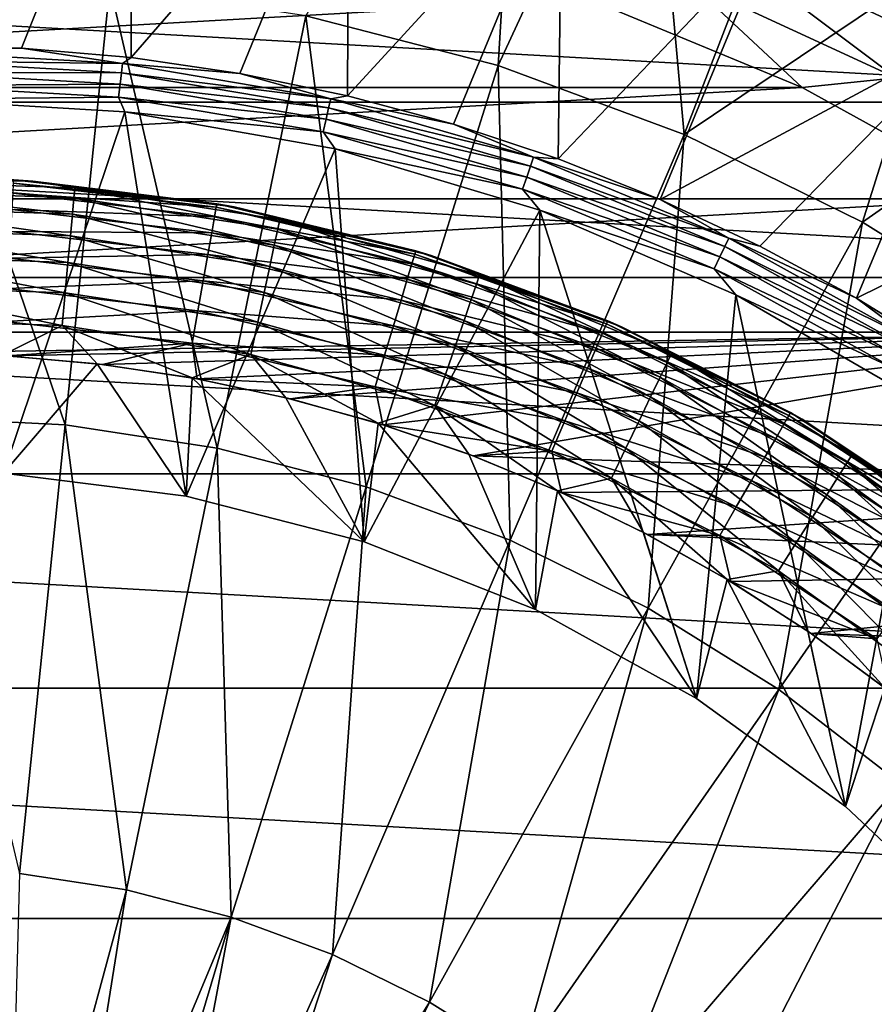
# Model space of a CAD drawing. Header units: metres. Extents: x -99 to 99, y -314 to 25.
# Tile 277 of 303: x 77.42 to 84.71, y 7.95 to 16.34. Entities that reach past the tile are written whole.
import ezdxf

# ---------------------------------------------------------------- set-up
doc = ezdxf.new("R2010")
doc.units = ezdxf.units.M
doc.layers.add('solid_K2442E1000C35', color=7, linetype='CONTINUOUS')

msp = doc.modelspace()

# ---------------------------------------------------------------- linework, layer by layer
at = {"layer": 'solid_K2442E1000C35'}
for points in [[(81.730133, 19.685225, 105.46331), (79.864922, 16.373915, 106.922951), (81.504181, 15.949481, 106.922951)], [(82.786224, 18.719498, 105.735428), (81.730133, 19.685225, 105.46331), (81.504181, 15.949481, 106.922951)], [(82.786224, 18.719498, 105.735428), (81.504181, 15.949481, 106.922951), (83.092087, 15.361385, 106.922951)], [(84.013092, 17.74612, 105.937065), (82.786224, 18.719498, 105.735428), (83.092087, 15.361385, 106.922951)], [(78.375061, 18.438951, 67.748955), (76.5, 16.126282, 61.214134), (76.5, 18.534044, 67.748955)], [(78.375061, 18.438951, 67.748955), (77.43766, 16.098999, 61.214134), (76.5, 16.126282, 61.214134)], [(78.375061, 18.438951, 67.748955), (78.372147, 16.017242, 61.214134), (77.43766, 16.098999, 61.214134)], [(78.375061, 18.438951, 67.748955), (80.230873, 18.154652, 67.748955), (78.372147, 16.017242, 61.214134)], [(80.230873, 18.154652, 67.748955), (79.300293, 15.881289, 61.214134), (78.372147, 16.017242, 61.214134)], [(80.230873, 18.154652, 67.748955), (80.218971, 15.691598, 61.214134), (79.300293, 15.881289, 61.214134)], [(80.230873, 18.154652, 67.748955), (82.048409, 17.684059, 67.748955), (80.218971, 15.691598, 61.214134)], [(85.318245, 16.858297, 106.038902), (84.013092, 17.74612, 105.937065), (83.092087, 15.361385, 106.922951)], [(82.048409, 17.684059, 67.748955), (81.125061, 15.448812, 61.214134), (80.218971, 15.691598, 61.214134)], [(82.048409, 17.684059, 67.748955), (82.015503, 15.153751, 61.214134), (81.125061, 15.448812, 61.214134)], [(82.048409, 17.684059, 67.748955), (83.809006, 17.032003, 67.748955), (82.015503, 15.153751, 61.214134)], [(83.440369, 17.419016, -0.335373), (83.29406, 17.051796, -0.150918), (85.097855, 16.21727, -0.150918)], [(85.283012, 16.566519, -0.335373), (83.440369, 17.419016, -0.335373), (85.097855, 16.21727, -0.150918)], [(83.29406, 17.051796, -0.150918), (83.1381, 16.660381, -0.037981), (84.90049, 15.845012, -0.037981)], [(85.097855, 16.21727, -0.150918), (83.29406, 17.051796, -0.150918), (84.90049, 15.845012, -0.037981)], [(83.809006, 17.032003, 67.748955), (82.887283, 14.807416, 61.214134), (82.015503, 15.153751, 61.214134)], [(83.809006, 17.032003, 67.748955), (85.494606, 16.205179, 67.748955), (82.887283, 14.807416, 61.214134)], [(85.660294, 16.568384, 68.949585), (85.494606, 16.205179, 67.748955), (83.809006, 17.032003, 67.748955)], [(64.030457, 15.636824, -4), (65.859055, 16.934303, -4), (88.969543, 15.636824, -4)], [(65.859055, 16.934303, -4), (87.140945, 16.934303, -4), (88.969543, 15.636824, -4)], [(85.318245, 16.858297, 106.038902), (83.092087, 15.361385, 106.922951), (84.61235, 14.61566, 106.922951)], [(86.690849, 16.065844, 106.038895), (85.318245, 16.858297, 106.038902), (84.61235, 14.61566, 106.922951)], [(77.810303, 12.885227, 108.093414), (76.5, 16.716093, 106.922951), (76.5, 12.951678, 108.093414)], [(78.191139, 16.630329, 106.922951), (76.5, 16.716093, 106.922951), (77.810303, 12.885227, 108.093414)], [(78.191139, 16.630329, 106.922951), (77.810303, 12.885227, 108.093414), (79.107155, 12.686557, 108.093414)], [(79.864922, 16.373915, 106.922951), (78.191139, 16.630329, 106.922951), (79.107155, 12.686557, 108.093414)], [(83.1381, 16.660381, -0.037981), (82.284973, 16.516176), (84.09951, 15.763797)], [(84.90049, 15.845012, -0.037981), (83.1381, 16.660381, -0.037981), (84.09951, 15.763797)], [(82.284973, 16.516176), (70.715027, 16.516176), (68.90049, 15.763797)], [(84.09951, 15.763797), (82.284973, 16.516176), (68.90049, 15.763797)], [(79.864922, 16.373915, 106.922951), (79.107155, 12.686557, 108.093414), (80.377258, 12.357704, 108.093414)], [(81.504181, 15.949481, 106.922951), (79.864922, 16.373915, 106.922951), (80.377258, 12.357704, 108.093414)], [(85.494606, 16.205179, 67.748955), (83.73745, 14.410977, 61.214134), (82.887283, 14.807416, 61.214134)], [(85.494606, 16.205179, 67.748955), (84.563126, 13.965777, 61.214134), (83.73745, 14.410977, 61.214134)], [(85.494606, 16.205179, 67.748955), (87.087914, 15.212066, 67.748955), (84.563126, 13.965777, 61.214134)], [(76.5, 16.06959, 61.110237), (76.5, 16.126282, 61.214134), (77.43766, 16.098999, 61.214134)], [(78.299225, 15.968547, 61.110237), (76.5, 16.06959, 61.110237), (77.43766, 16.098999, 61.214134)], [(78.299225, 15.968547, 61.110237), (76.5, 15.989705, 61.022266), (76.5, 16.06959, 61.110237)], [(78.299225, 15.968547, 61.110237), (77.43766, 16.098999, 61.214134), (78.372147, 16.017242, 61.214134)], [(86.690849, 16.065844, 106.038895), (84.61235, 14.61566, 106.922951), (86.04937, 13.719959, 106.922951)], [(78.290276, 15.889165, 61.022266), (76.5, 15.891317, 60.955631), (76.5, 15.989705, 61.022266)], [(78.299225, 15.968547, 61.110237), (78.290276, 15.889165, 61.022266), (76.5, 15.989705, 61.022266)], [(78.299225, 15.968547, 61.110237), (80.075821, 15.666691, 61.110237), (78.290276, 15.889165, 61.022266)], [(78.299225, 15.968547, 61.110237), (78.372147, 16.017242, 61.214134), (79.300293, 15.881289, 61.214134)], [(78.299225, 15.968547, 61.110237), (79.300293, 15.881289, 61.214134), (80.075821, 15.666691, 61.110237)], [(78.279266, 15.791396, 60.955631), (76.5, 15.779984, 60.914093), (76.5, 15.891317, 60.955631)], [(78.290276, 15.889165, 61.022266), (78.279266, 15.791396, 60.955631), (76.5, 15.891317, 60.955631)], [(78.290276, 15.889165, 61.022266), (80.058044, 15.58881, 61.022266), (78.279266, 15.791396, 60.955631)], [(80.075821, 15.666691, 61.110237), (80.058044, 15.58881, 61.022266), (78.290276, 15.889165, 61.022266)], [(80.075821, 15.666691, 61.110237), (79.300293, 15.881289, 61.214134), (80.218971, 15.691598, 61.214134)], [(81.504181, 15.949481, 106.922951), (80.377258, 12.357704, 108.093414), (81.607567, 11.902046, 108.093414)], [(83.092087, 15.361385, 106.922951), (81.504181, 15.949481, 106.922951), (81.607567, 11.902046, 108.093414)], [(78.279266, 15.791396, 60.955631), (78.2668, 15.680763, 60.914093), (76.5, 15.779984, 60.914093)], [(78.279266, 15.791396, 60.955631), (80.036148, 15.492889, 60.955631), (78.2668, 15.680763, 60.914093)], [(80.058044, 15.58881, 61.022266), (80.036148, 15.492889, 60.955631), (78.279266, 15.791396, 60.955631)], [(84.90049, 15.845012, -0.037981), (84.09951, 15.763797), (85.818214, 14.812853)], [(84.09951, 15.763797), (68.90049, 15.763797), (67.181786, 14.812854)], [(85.818214, 14.812853), (84.09951, 15.763797), (67.181786, 14.812854)], [(78.2668, 15.680763, 60.914093), (76.5, 15.662112, 60.900002), (76.5, 15.779984, 60.914093)], [(62.357864, 14.142136, -4), (64.030457, 15.636824, -4), (90.642136, 14.142136, -4)], [(64.030457, 15.636824, -4), (88.969543, 15.636824, -4), (90.642136, 14.142136, -4)], [(78.2668, 15.680763, 60.914093), (78.31942, 15.556074, 60.900002), (76.5, 15.662112, 60.900002)], [(78.31942, 15.556074, 60.900002), (77.284904, 12.475332, 60.900002), (76.5, 15.662112, 60.900002)], [(78.2668, 15.680763, 60.914093), (80.011375, 15.384347, 60.914093), (78.31942, 15.556074, 60.900002)], [(80.036148, 15.492889, 60.955631), (80.011375, 15.384347, 60.914093), (78.2668, 15.680763, 60.914093)], [(80.075821, 15.666691, 61.110237), (81.807449, 15.167818, 61.110237), (80.058044, 15.58881, 61.022266)], [(80.075821, 15.666691, 61.110237), (80.218971, 15.691598, 61.214134), (81.125061, 15.448812, 61.214134)], [(80.075821, 15.666691, 61.110237), (81.125061, 15.448812, 61.214134), (81.807449, 15.167818, 61.110237)], [(78.31942, 15.556074, 60.900002), (78.842316, 12.278581, 60.900002), (77.284904, 12.475332, 60.900002)], [(78.31942, 15.556074, 60.900002), (80.114388, 15.239353, 60.900002), (78.842316, 12.278581, 60.900002)], [(80.011375, 15.384347, 60.914093), (80.114388, 15.239353, 60.900002), (78.31942, 15.556074, 60.900002)], [(80.058044, 15.58881, 61.022266), (81.781067, 15.092416, 61.022266), (80.036148, 15.492889, 60.955631)], [(81.807449, 15.167818, 61.110237), (81.781067, 15.092416, 61.022266), (80.058044, 15.58881, 61.022266)], [(80.036148, 15.492889, 60.955631), (81.748573, 14.99955, 60.955631), (80.011375, 15.384347, 60.914093)], [(81.781067, 15.092416, 61.022266), (81.748573, 14.99955, 60.955631), (80.036148, 15.492889, 60.955631)], [(81.807449, 15.167818, 61.110237), (81.125061, 15.448812, 61.214134), (82.015503, 15.153751, 61.214134)], [(80.011375, 15.384347, 60.914093), (81.7118, 14.894464, 60.914093), (80.114388, 15.239353, 60.900002)], [(81.748573, 14.99955, 60.955631), (81.7118, 14.894464, 60.914093), (80.011375, 15.384347, 60.914093)], [(83.092087, 15.361385, 106.922951), (81.607567, 11.902046, 108.093414), (82.785477, 11.324256, 108.093414)], [(84.61235, 14.61566, 106.922951), (83.092087, 15.361385, 106.922951), (82.785477, 11.324256, 108.093414)], [(80.114388, 15.239353, 60.900002), (80.362762, 11.888187, 60.900002), (78.842316, 12.278581, 60.900002)], [(80.114388, 15.239353, 60.900002), (81.860222, 14.716306, 60.900002), (80.362762, 11.888187, 60.900002)], [(81.7118, 14.894464, 60.914093), (81.860222, 14.716306, 60.900002), (80.114388, 15.239353, 60.900002)], [(87.087914, 15.212066, 67.748955), (85.361526, 13.473321, 61.214134), (84.563126, 13.965777, 61.214134)], [(81.807449, 15.167818, 61.110237), (83.472336, 14.4782, 61.110237), (81.781067, 15.092416, 61.022266)], [(81.807449, 15.167818, 61.110237), (82.015503, 15.153751, 61.214134), (82.887283, 14.807416, 61.214134)], [(81.807449, 15.167818, 61.110237), (82.887283, 14.807416, 61.214134), (83.472336, 14.4782, 61.110237)], [(81.781067, 15.092416, 61.022266), (83.437675, 14.406226, 61.022266), (81.748573, 14.99955, 60.955631)], [(83.472336, 14.4782, 61.110237), (83.437675, 14.406226, 61.022266), (81.781067, 15.092416, 61.022266)], [(76.037552, 14.992869, 41.635792), (75.803123, 14.983804, 58), (77.534843, 14.964261, 58)], [(76.12603, 14.966851, 58.290897), (77.534843, 14.964261, 58), (75.803123, 14.983804, 58)], [(76.037552, 14.992869, 41.635792), (77.534843, 14.964261, 58), (76.5, 15, 41)], [(76.12603, 14.966851, 58.290897), (77.893692, 14.906512, 58.290897), (77.534843, 14.964261, 58)], [(77.885765, 14.821743, 58.572662), (77.893692, 14.906512, 58.290897), (76.12603, 14.966851, 58.290897)], [(76.128159, 14.881739, 58.572662), (77.885765, 14.821743, 58.572662), (76.12603, 14.966851, 58.290897)], [(77.534843, 14.964261, 58), (77.372169, 14.974623, 1.5), (76.5, 15, 41)], [(77.370499, 14.945849, 1.207365), (79.099716, 14.743732, 1.207365), (77.365524, 14.860522, 0.925703)], [(77.370499, 14.945849, 1.207365), (77.372169, 14.974623, 1.5), (79.104721, 14.772117, 1.5)], [(77.370499, 14.945849, 1.207365), (79.104721, 14.772117, 1.5), (79.099716, 14.743732, 1.207365)], [(77.534843, 14.964261, 58), (79.104721, 14.772117, 1.5), (77.372169, 14.974623, 1.5)], [(77.534843, 14.964261, 58), (79.252769, 14.745246, 58), (79.104721, 14.772117, 1.5)], [(77.893692, 14.906512, 58.290897), (79.252769, 14.745246, 58), (77.534843, 14.964261, 58)], [(81.748573, 14.99955, 60.955631), (83.394981, 14.317582, 60.955631), (81.7118, 14.894464, 60.914093)], [(83.437675, 14.406226, 61.022266), (83.394981, 14.317582, 60.955631), (81.748573, 14.99955, 60.955631)], [(77.872864, 14.683821, 58.832375), (77.885765, 14.821743, 58.572662), (76.128159, 14.881739, 58.572662)], [(76.131615, 14.743258, 58.832375), (77.872864, 14.683821, 58.832375), (76.128159, 14.881739, 58.572662)], [(77.885765, 14.821743, 58.572662), (79.624031, 14.554891, 58.572662), (77.893692, 14.906512, 58.290897)], [(77.893692, 14.906512, 58.290897), (79.641899, 14.638134, 58.290897), (79.252769, 14.745246, 58)], [(79.624031, 14.554891, 58.572662), (79.641899, 14.638134, 58.290897), (77.893692, 14.906512, 58.290897)], [(81.7118, 14.894464, 60.914093), (83.34668, 14.217275, 60.914093), (81.860222, 14.716306, 60.900002)], [(83.394981, 14.317582, 60.955631), (83.34668, 14.217275, 60.914093), (81.7118, 14.894464, 60.914093)], [(85.818214, 14.812853), (67.181786, 14.812854), (65.580643, 13.675435)], [(87.419357, 13.675434), (85.818214, 14.812853), (65.580643, 13.675435)], [(77.365524, 14.860522, 0.925703), (79.084877, 14.659559, 0.925703), (77.357452, 14.721928, 0.666155)], [(79.099716, 14.743732, 1.207365), (79.084877, 14.659559, 0.925703), (77.365524, 14.860522, 0.925703)], [(77.872864, 14.683821, 58.832375), (79.594963, 14.419452, 58.832375), (77.885765, 14.821743, 58.572662)], [(79.594963, 14.419452, 58.832375), (79.624031, 14.554891, 58.572662), (77.885765, 14.821743, 58.572662)], [(83.472336, 14.4782, 61.110237), (82.887283, 14.807416, 61.214134), (83.73745, 14.410977, 61.214134)], [(77.855499, 14.498057, 59.060036), (77.872864, 14.683821, 58.832375), (76.131615, 14.743258, 58.832375)], [(76.136276, 14.556743, 59.060036), (77.855499, 14.498057, 59.060036), (76.131615, 14.743258, 58.832375)], [(77.357452, 14.721928, 0.666155), (79.060768, 14.522839, 0.666155), (77.346588, 14.535402, 0.438715)], [(79.084877, 14.659559, 0.925703), (79.060768, 14.522839, 0.666155), (77.357452, 14.721928, 0.666155)], [(79.099716, 14.743732, 1.207365), (80.793785, 14.342232, 1.207365), (79.084877, 14.659559, 0.925703)], [(79.099716, 14.743732, 1.207365), (79.104721, 14.772117, 1.5), (80.802048, 14.369843, 1.5)], [(79.099716, 14.743732, 1.207365), (80.802048, 14.369843, 1.5), (80.793785, 14.342232, 1.207365)], [(79.252769, 14.745246, 58), (80.802048, 14.369843, 1.5), (79.104721, 14.772117, 1.5)], [(79.252769, 14.745246, 58), (80.933998, 14.329679, 58), (80.802048, 14.369843, 1.5)], [(79.641899, 14.638134, 58.290897), (80.933998, 14.329679, 58), (79.252769, 14.745246, 58)], [(81.860222, 14.716306, 60.900002), (81.822289, 11.310313, 60.900002), (80.362762, 11.888187, 60.900002)], [(81.860222, 14.716306, 60.900002), (83.197861, 10.554075, 60.900002), (81.822289, 11.310313, 60.900002)], [(81.860222, 14.716306, 60.900002), (83.533257, 13.994102, 60.900002), (83.197861, 10.554075, 60.900002)], [(83.34668, 14.217275, 60.914093), (83.533257, 13.994102, 60.900002), (81.860222, 14.716306, 60.900002)], [(77.855499, 14.498057, 59.060036), (79.555809, 14.237033, 59.060036), (77.872864, 14.683821, 58.832375)], [(79.555809, 14.237033, 59.060036), (79.594963, 14.419452, 58.832375), (77.872864, 14.683821, 58.832375)], [(79.084877, 14.659559, 0.925703), (80.769272, 14.260351, 0.925703), (79.060768, 14.522839, 0.666155)], [(80.793785, 14.342232, 1.207365), (80.769272, 14.260351, 0.925703), (79.084877, 14.659559, 0.925703)], [(79.624031, 14.554891, 58.572662), (81.318695, 14.084906, 58.572662), (79.641899, 14.638134, 58.290897)], [(79.641899, 14.638134, 58.290897), (81.34626, 14.165461, 58.290897), (80.933998, 14.329679, 58)], [(81.318695, 14.084906, 58.572662), (81.34626, 14.165461, 58.290897), (79.641899, 14.638134, 58.290897)], [(84.61235, 14.61566, 106.922951), (82.785477, 11.324256, 108.093414), (83.89888, 10.630264, 108.093414)], [(86.04937, 13.719959, 106.922951), (84.61235, 14.61566, 106.922951), (83.89888, 10.630264, 108.093414)], [(77.834328, 14.271605, 59.246876), (77.855499, 14.498057, 59.060036), (76.136276, 14.556743, 59.060036)], [(76.14196, 14.329373, 59.246876), (77.834328, 14.271605, 59.246876), (76.136276, 14.556743, 59.060036)], [(77.346588, 14.535402, 0.438715), (79.02832, 14.338836, 0.438715), (77.333351, 14.308127, 0.252141)], [(79.060768, 14.522839, 0.666155), (79.02832, 14.338836, 0.438715), (77.346588, 14.535402, 0.438715)], [(79.594963, 14.419452, 58.832375), (81.273857, 13.95384, 58.832375), (79.624031, 14.554891, 58.572662)], [(81.273857, 13.95384, 58.832375), (81.318695, 14.084906, 58.572662), (79.624031, 14.554891, 58.572662)], [(77.834328, 14.271605, 59.246876), (79.508072, 14.014657, 59.246876), (77.855499, 14.498057, 59.060036)], [(79.508072, 14.014657, 59.246876), (79.555809, 14.237033, 59.060036), (77.855499, 14.498057, 59.060036)], [(79.060768, 14.522839, 0.666155), (80.729454, 14.127354, 0.666155), (79.02832, 14.338836, 0.438715)], [(80.769272, 14.260351, 0.925703), (80.729454, 14.127354, 0.666155), (79.060768, 14.522839, 0.666155)], [(83.472336, 14.4782, 61.110237), (85.049538, 13.60651, 61.110237), (83.437675, 14.406226, 61.022266)], [(83.472336, 14.4782, 61.110237), (83.73745, 14.410977, 61.214134), (84.563126, 13.965777, 61.214134)], [(83.472336, 14.4782, 61.110237), (84.563126, 13.965777, 61.214134), (85.049538, 13.60651, 61.110237)], [(79.555809, 14.237033, 59.060036), (81.213463, 13.777311, 59.060036), (79.594963, 14.419452, 58.832375)], [(81.213463, 13.777311, 59.060036), (81.273857, 13.95384, 58.832375), (79.594963, 14.419452, 58.832375)], [(80.793785, 14.342232, 1.207365), (80.802048, 14.369843, 1.5), (82.4412, 13.773242, 1.5)], [(80.933998, 14.329679, 58), (82.4412, 13.773242, 1.5), (80.802048, 14.369843, 1.5)], [(83.437675, 14.406226, 61.022266), (85.007034, 13.53887, 61.022266), (83.394981, 14.317582, 60.955631)], [(85.049538, 13.60651, 61.110237), (85.007034, 13.53887, 61.022266), (83.437675, 14.406226, 61.022266)], [(77.810165, 14.013184, 59.385708), (77.834328, 14.271605, 59.246876), (76.14196, 14.329373, 59.246876)], [(76.148438, 14.069905, 59.385708), (77.810165, 14.013184, 59.385708), (76.14196, 14.329373, 59.246876)], [(77.333351, 14.308127, 0.252141), (78.988792, 14.114635, 0.252141), (77.318253, 14.048856, 0.113618)], [(79.02832, 14.338836, 0.438715), (78.988792, 14.114635, 0.252141), (77.333351, 14.308127, 0.252141)], [(79.02832, 14.338836, 0.438715), (80.675865, 13.948361, 0.438715), (78.988792, 14.114635, 0.252141)], [(80.729454, 14.127354, 0.666155), (80.675865, 13.948361, 0.438715), (79.02832, 14.338836, 0.438715)], [(80.793785, 14.342232, 1.207365), (82.429779, 13.746777, 1.207365), (80.769272, 14.260351, 0.925703)], [(80.793785, 14.342232, 1.207365), (82.4412, 13.773242, 1.5), (82.429779, 13.746777, 1.207365)], [(80.933998, 14.329679, 58), (82.556122, 13.723099, 58), (82.4412, 13.773242, 1.5)], [(81.34626, 14.165461, 58.290897), (82.556122, 13.723099, 58), (80.933998, 14.329679, 58)], [(83.394981, 14.317582, 60.955631), (84.954689, 13.455564, 60.955631), (83.34668, 14.217275, 60.914093)], [(85.007034, 13.53887, 61.022266), (84.954689, 13.455564, 60.955631), (83.394981, 14.317582, 60.955631)], [(77.810165, 14.013184, 59.385708), (79.453606, 13.760888, 59.385708), (77.834328, 14.271605, 59.246876)], [(79.453606, 13.760888, 59.385708), (79.508072, 14.014657, 59.246876), (77.834328, 14.271605, 59.246876)], [(79.508072, 14.014657, 59.246876), (81.139839, 13.562117, 59.246876), (79.555809, 14.237033, 59.060036)], [(81.139839, 13.562117, 59.246876), (81.213463, 13.777311, 59.060036), (79.555809, 14.237033, 59.060036)], [(80.769272, 14.260351, 0.925703), (82.395927, 13.668296, 0.925703), (80.729454, 14.127354, 0.666155)], [(82.429779, 13.746777, 1.207365), (82.395927, 13.668296, 0.925703), (80.769272, 14.260351, 0.925703)], [(83.34668, 14.217275, 60.914093), (84.895454, 13.361295, 60.914093), (83.533257, 13.994102, 60.900002)], [(84.954689, 13.455564, 60.955631), (84.895454, 13.361295, 60.914093), (83.34668, 14.217275, 60.914093)], [(60.863178, 12.469543, -4), (62.357864, 14.142136, -4), (92.136826, 12.469543, -4)], [(62.357864, 14.142136, -4), (90.642136, 14.142136, -4), (92.136826, 12.469543, -4)], [(78.988792, 14.114635, 0.252141), (78.943695, 13.858869, 0.113618), (77.318253, 14.048856, 0.113618)], [(78.988792, 14.114635, 0.252141), (80.610573, 13.730266, 0.252141), (78.943695, 13.858869, 0.113618)], [(80.675865, 13.948361, 0.438715), (80.610573, 13.730266, 0.252141), (78.988792, 14.114635, 0.252141)], [(80.729454, 14.127354, 0.666155), (82.340942, 13.54082, 0.666155), (80.675865, 13.948361, 0.438715)], [(82.395927, 13.668296, 0.925703), (82.340942, 13.54082, 0.666155), (80.729454, 14.127354, 0.666155)], [(81.318695, 14.084906, 58.572662), (82.946114, 13.418346, 58.572662), (81.34626, 14.165461, 58.290897)], [(81.34626, 14.165461, 58.290897), (82.982979, 13.49509, 58.290897), (82.556122, 13.723099, 58)], [(82.946114, 13.418346, 58.572662), (82.982979, 13.49509, 58.290897), (81.34626, 14.165461, 58.290897)], [(76.148438, 14.069905, 59.385708), (76.155472, 13.788331, 59.47118), (77.783943, 13.732744, 59.47118)], [(76.148438, 14.069905, 59.385708), (77.783943, 13.732744, 59.47118), (77.810165, 14.013184, 59.385708)], [(77.318253, 14.048856, 0.113618), (78.943695, 13.858869, 0.113618), (77.301872, 13.76757, 0.028478)], [(81.273857, 13.95384, 58.832375), (82.886131, 13.293484, 58.832375), (81.318695, 14.084906, 58.572662)], [(82.886131, 13.293484, 58.832375), (82.946114, 13.418346, 58.572662), (81.318695, 14.084906, 58.572662)], [(77.810165, 14.013184, 59.385708), (77.783943, 13.732744, 59.47118), (79.394501, 13.485497, 59.47118)], [(77.810165, 14.013184, 59.385708), (79.394501, 13.485497, 59.47118), (79.453606, 13.760888, 59.385708)], [(79.453606, 13.760888, 59.385708), (81.055824, 13.316542, 59.385708), (79.508072, 14.014657, 59.246876)], [(81.055824, 13.316542, 59.385708), (81.139839, 13.562117, 59.246876), (79.508072, 14.014657, 59.246876)], [(80.675865, 13.948361, 0.438715), (82.266937, 13.369259, 0.438715), (80.610573, 13.730266, 0.252141)], [(82.340942, 13.54082, 0.666155), (82.266937, 13.369259, 0.438715), (80.675865, 13.948361, 0.438715)], [(81.213463, 13.777311, 59.060036), (82.805336, 13.125309, 59.060036), (81.273857, 13.95384, 58.832375)], [(82.805336, 13.125309, 59.060036), (82.886131, 13.293484, 58.832375), (81.273857, 13.95384, 58.832375)], [(83.533257, 13.994102, 60.900002), (84.467812, 9.6314, 60.900002), (83.197861, 10.554075, 60.900002)], [(83.533257, 13.994102, 60.900002), (85.110855, 13.082615, 60.900002), (84.467812, 9.6314, 60.900002)], [(84.895454, 13.361295, 60.914093), (85.110855, 13.082615, 60.900002), (83.533257, 13.994102, 60.900002)], [(85.049538, 13.60651, 61.110237), (84.563126, 13.965777, 61.214134), (85.361526, 13.473321, 61.214134)], [(78.943695, 13.858869, 0.113618), (78.894768, 13.581388, 0.028478), (77.301872, 13.76757, 0.028478)], [(78.943695, 13.858869, 0.113618), (80.536087, 13.481464, 0.113618), (78.894768, 13.581388, 0.028478)], [(80.610573, 13.730266, 0.252141), (80.536087, 13.481464, 0.113618), (78.943695, 13.858869, 0.113618)], [(77.783943, 13.732744, 59.47118), (76.155472, 13.788331, 59.47118), (77.270645, 13.477981, 59.5)], [(81.139839, 13.562117, 59.246876), (82.706856, 12.920298, 59.246876), (81.213463, 13.777311, 59.060036)], [(82.706856, 12.920298, 59.246876), (82.805336, 13.125309, 59.060036), (81.213463, 13.777311, 59.060036)], [(82.429779, 13.746777, 1.207365), (82.4412, 13.773242, 1.5), (84, 12.990381, 1.5)], [(82.556122, 13.723099, 58), (84, 12.990381, 1.5), (82.4412, 13.773242, 1.5)], [(77.783943, 13.732744, 59.47118), (77.270645, 13.477981, 59.5), (78.08474, 13.406656, 59.5)], [(77.301872, 13.76757, 0.028478), (78.894768, 13.581388, 0.028478), (77.315895, 13.475322)], [(77.783943, 13.732744, 59.47118), (78.08474, 13.406656, 59.5), (78.893074, 13.286198, 59.5)], [(79.394501, 13.485497, 59.47118), (77.783943, 13.732744, 59.47118), (78.893074, 13.286198, 59.5)], [(79.453606, 13.760888, 59.385708), (79.394501, 13.485497, 59.47118), (80.964653, 13.050044, 59.47118)], [(79.453606, 13.760888, 59.385708), (80.964653, 13.050044, 59.47118), (81.055824, 13.316542, 59.385708)], [(80.610573, 13.730266, 0.252141), (82.176765, 13.160218, 0.252141), (80.536087, 13.481464, 0.113618)], [(82.266937, 13.369259, 0.438715), (82.176765, 13.160218, 0.252141), (80.610573, 13.730266, 0.252141)], [(82.429779, 13.746777, 1.207365), (83.985588, 12.965421, 1.207365), (82.395927, 13.668296, 0.925703)], [(82.429779, 13.746777, 1.207365), (84, 12.990381, 1.5), (83.985588, 12.965421, 1.207365)], [(82.556122, 13.723099, 58), (84.097511, 12.933591, 58), (84, 12.990381, 1.5)], [(82.982979, 13.49509, 58.290897), (84.097511, 12.933591, 58), (82.556122, 13.723099, 58)], [(86.04937, 13.719959, 106.922951), (83.89888, 10.630264, 108.093414), (84.936363, 9.827191, 108.093414)], [(87.419357, 13.675434), (65.580643, 13.675435), (76.5, 13.5)], [(87.419357, 13.675434), (76.5, 13.5), (77.315895, 13.475322)], [(87.419357, 13.675434), (77.315895, 13.475322), (78.128784, 13.401381)], [(87.419357, 13.675434), (78.128784, 13.401381), (78.935699, 13.278452)], [(87.419357, 13.675434), (78.935699, 13.278452), (79.733696, 13.106987)], [(87.419357, 13.675434), (79.733696, 13.106987), (80.519859, 12.887613)], [(87.419357, 13.675434), (80.519859, 12.887613), (81.291344, 12.621129)], [(88.883133, 12.365596), (87.419357, 13.675434), (81.291344, 12.621129)], [(82.395927, 13.668296, 0.925703), (83.942856, 12.8914, 0.925703), (82.340942, 13.54082, 0.666155)], [(83.985588, 12.965421, 1.207365), (83.942856, 12.8914, 0.925703), (82.395927, 13.668296, 0.925703)], [(78.894768, 13.581388, 0.028478), (78.128784, 13.401381), (77.315895, 13.475322)], [(78.894768, 13.581388, 0.028478), (78.935699, 13.278452), (78.128784, 13.401381)], [(78.894768, 13.581388, 0.028478), (80.455276, 13.211539, 0.028478), (78.935699, 13.278452)], [(80.536087, 13.481464, 0.113618), (80.455276, 13.211539, 0.028478), (78.894768, 13.581388, 0.028478)], [(81.055824, 13.316542, 59.385708), (82.594467, 12.686345, 59.385708), (81.139839, 13.562117, 59.246876)], [(82.594467, 12.686345, 59.385708), (82.706856, 12.920298, 59.246876), (81.139839, 13.562117, 59.246876)], [(82.340942, 13.54082, 0.666155), (83.873436, 12.771171, 0.666155), (82.266937, 13.369259, 0.438715)], [(83.942856, 12.8914, 0.925703), (83.873436, 12.771171, 0.666155), (82.340942, 13.54082, 0.666155)], [(77.284431, 12.475366, 59.5), (78.08474, 13.406656, 59.5), (77.270645, 13.477981, 59.5)], [(79.394501, 13.485497, 59.47118), (78.893074, 13.286198, 59.5), (79.692642, 13.117045, 59.5)], [(79.394501, 13.485497, 59.47118), (79.692642, 13.117045, 59.5), (80.480515, 12.899823, 59.5)], [(80.964653, 13.050044, 59.47118), (79.394501, 13.485497, 59.47118), (80.480515, 12.899823, 59.5)], [(80.536087, 13.481464, 0.113618), (82.073898, 12.921747, 0.113618), (80.455276, 13.211539, 0.028478)], [(82.176765, 13.160218, 0.252141), (82.073898, 12.921747, 0.113618), (80.536087, 13.481464, 0.113618)], [(82.946114, 13.418346, 58.572662), (84.483566, 12.564517, 58.572662), (82.982979, 13.49509, 58.290897)], [(82.982979, 13.49509, 58.290897), (84.529228, 12.636376, 58.290897), (84.097511, 12.933591, 58)], [(84.483566, 12.564517, 58.572662), (84.529228, 12.636376, 58.290897), (82.982979, 13.49509, 58.290897)], [(77.284431, 12.475366, 59.5), (78.842773, 12.278486, 59.5), (78.08474, 13.406656, 59.5)], [(78.842773, 12.278486, 59.5), (78.893074, 13.286198, 59.5), (78.08474, 13.406656, 59.5)], [(82.266937, 13.369259, 0.438715), (83.780014, 12.609361, 0.438715), (82.176765, 13.160218, 0.252141)], [(83.873436, 12.771171, 0.666155), (83.780014, 12.609361, 0.438715), (82.266937, 13.369259, 0.438715)], [(82.886131, 13.293484, 58.832375), (84.409279, 12.447599, 58.832375), (82.946114, 13.418346, 58.572662)], [(84.409279, 12.447599, 58.832375), (84.483566, 12.564517, 58.572662), (82.946114, 13.418346, 58.572662)], [(78.842773, 12.278486, 59.5), (80.362495, 11.888261, 59.5), (78.893074, 13.286198, 59.5)], [(80.362495, 11.888261, 59.5), (79.692642, 13.117045, 59.5), (78.893074, 13.286198, 59.5)], [(80.455276, 13.211539, 0.028478), (79.733696, 13.106987), (78.935699, 13.278452)], [(81.055824, 13.316542, 59.385708), (80.964653, 13.050044, 59.47118), (82.472496, 12.432459, 59.47118)], [(81.055824, 13.316542, 59.385708), (82.472496, 12.432459, 59.47118), (82.594467, 12.686345, 59.385708)], [(82.805336, 13.125309, 59.060036), (84.309219, 12.290126, 59.060036), (82.886131, 13.293484, 58.832375)], [(84.309219, 12.290126, 59.060036), (84.409279, 12.447599, 58.832375), (82.886131, 13.293484, 58.832375)], [(80.455276, 13.211539, 0.028478), (80.519859, 12.887613), (79.733696, 13.106987)], [(80.455276, 13.211539, 0.028478), (81.962296, 12.663029, 0.028478), (80.519859, 12.887613)], [(82.073898, 12.921747, 0.113618), (81.962296, 12.663029, 0.028478), (80.455276, 13.211539, 0.028478)], [(80.362495, 11.888261, 59.5), (80.480515, 12.899823, 59.5), (79.692642, 13.117045, 59.5)], [(82.176765, 13.160218, 0.252141), (83.666191, 12.412201, 0.252141), (82.073898, 12.921747, 0.113618)], [(83.780014, 12.609361, 0.438715), (83.666191, 12.412201, 0.252141), (82.176765, 13.160218, 0.252141)], [(82.706856, 12.920298, 59.246876), (84.187241, 12.09816, 59.246876), (82.805336, 13.125309, 59.060036)], [(84.187241, 12.09816, 59.246876), (84.309219, 12.290126, 59.060036), (82.805336, 13.125309, 59.060036)], [(80.964653, 13.050044, 59.47118), (80.480515, 12.899823, 59.5), (81.253792, 12.635324, 59.5)], [(80.964653, 13.050044, 59.47118), (81.253792, 12.635324, 59.5), (82.009659, 12.324515, 59.5)], [(82.472496, 12.432459, 59.47118), (80.964653, 13.050044, 59.47118), (82.009659, 12.324515, 59.5)], [(85.110855, 13.082615, 60.900002), (85.612099, 8.556839, 60.900002), (84.467812, 9.6314, 60.900002)], [(77.810303, 12.885227, 108.093414), (76.5, 12.951678, 108.093414), (77.421318, 9.060027, 108.963676)], [(83.985588, 12.965421, 1.207365), (85.44017, 12.008729, 1.207365), (83.942856, 12.8914, 0.925703)], [(83.985588, 12.965421, 1.207365), (84, 12.990381, 1.5), (85.457382, 12.031848, 1.5)], [(83.985588, 12.965421, 1.207365), (85.457382, 12.031848, 1.5), (85.44017, 12.008729, 1.207365)], [(84.097511, 12.933591, 58), (85.457382, 12.031848, 1.5), (84, 12.990381, 1.5)], [(84.097511, 12.933591, 58), (85.537636, 11.97168, 58), (85.457382, 12.031848, 1.5)], [(84.529228, 12.636376, 58.290897), (85.537636, 11.97168, 58), (84.097511, 12.933591, 58)], [(77.810303, 12.885227, 108.093414), (77.421318, 9.060027, 108.963676), (78.333176, 8.920335, 108.963676)], [(79.107155, 12.686557, 108.093414), (77.810303, 12.885227, 108.093414), (78.333176, 8.920335, 108.963676)], [(80.362495, 11.888261, 59.5), (81.822342, 11.310305, 59.5), (80.480515, 12.899823, 59.5)], [(81.822342, 11.310305, 59.5), (81.253792, 12.635324, 59.5), (80.480515, 12.899823, 59.5)], [(81.962296, 12.663029, 0.028478), (81.291344, 12.621129), (80.519859, 12.887613)], [(82.073898, 12.921747, 0.113618), (83.536331, 12.187284, 0.113618), (81.962296, 12.663029, 0.028478)], [(83.666191, 12.412201, 0.252141), (83.536331, 12.187284, 0.113618), (82.073898, 12.921747, 0.113618)], [(82.594467, 12.686345, 59.385708), (84.048042, 11.879093, 59.385708), (82.706856, 12.920298, 59.246876)], [(84.048042, 11.879093, 59.385708), (84.187241, 12.09816, 59.246876), (82.706856, 12.920298, 59.246876)], [(83.942856, 12.8914, 0.925703), (85.38913, 11.94017, 0.925703), (83.873436, 12.771171, 0.666155)], [(85.44017, 12.008729, 1.207365), (85.38913, 11.94017, 0.925703), (83.942856, 12.8914, 0.925703)], [(83.873436, 12.771171, 0.666155), (85.306221, 11.828812, 0.666155), (83.780014, 12.609361, 0.438715)], [(85.38913, 11.94017, 0.925703), (85.306221, 11.828812, 0.666155), (83.873436, 12.771171, 0.666155)], [(79.107155, 12.686557, 108.093414), (78.333176, 8.920335, 108.963676), (79.226227, 8.689108, 108.963676)], [(80.377258, 12.357704, 108.093414), (79.107155, 12.686557, 108.093414), (79.226227, 8.689108, 108.963676)], [(82.594467, 12.686345, 59.385708), (82.472496, 12.432459, 59.47118), (83.896988, 11.641362, 59.47118)], [(82.594467, 12.686345, 59.385708), (83.896988, 11.641362, 59.47118), (84.048042, 11.879093, 59.385708)], [(81.822342, 11.310305, 59.5), (82.009659, 12.324515, 59.5), (81.253792, 12.635324, 59.5)], [(81.962296, 12.663029, 0.028478), (82.045319, 12.308506), (81.291344, 12.621129)], [(88.883133, 12.365596), (81.291344, 12.621129), (82.045319, 12.308506)], [(81.962296, 12.663029, 0.028478), (83.395454, 11.943272, 0.028478), (82.045319, 12.308506)], [(83.536331, 12.187284, 0.113618), (83.395454, 11.943272, 0.028478), (81.962296, 12.663029, 0.028478)], [(83.780014, 12.609361, 0.438715), (85.194649, 11.678942, 0.438715), (83.666191, 12.412201, 0.252141)], [(85.306221, 11.828812, 0.666155), (85.194649, 11.678942, 0.438715), (83.780014, 12.609361, 0.438715)], [(84.483566, 12.564517, 58.572662), (85.909599, 11.535333, 58.572662), (84.529228, 12.636376, 58.290897)], [(84.529228, 12.636376, 58.290897), (85.963417, 11.601306, 58.290897), (85.537636, 11.97168, 58)], [(85.909599, 11.535333, 58.572662), (85.963417, 11.601306, 58.290897), (84.529228, 12.636376, 58.290897)], [(84.409279, 12.447599, 58.832375), (85.822037, 11.427992, 58.832375), (84.483566, 12.564517, 58.572662)], [(85.822037, 11.427992, 58.832375), (85.909599, 11.535333, 58.572662), (84.483566, 12.564517, 58.572662)], [(59.565697, 10.640945, -4), (60.863178, 12.469543, -4), (93.434303, 10.640945, -4)], [(60.863178, 12.469543, -4), (92.136826, 12.469543, -4), (93.434303, 10.640945, -4)], [(78.842316, 12.278581, 60.900002), (78.842773, 12.278486, 59.5), (77.284431, 12.475366, 59.5)], [(77.284904, 12.475332, 60.900002), (78.842316, 12.278581, 60.900002), (77.284431, 12.475366, 59.5)], [(82.472496, 12.432459, 59.47118), (82.009659, 12.324515, 59.5), (82.745346, 11.968528, 59.5)], [(82.472496, 12.432459, 59.47118), (82.745346, 11.968528, 59.5), (83.458153, 11.568666, 59.5)], [(83.896988, 11.641362, 59.47118), (82.472496, 12.432459, 59.47118), (83.458153, 11.568666, 59.5)], [(84.309219, 12.290126, 59.060036), (85.704102, 11.283418, 59.060036), (84.409279, 12.447599, 58.832375)], [(85.704102, 11.283418, 59.060036), (85.822037, 11.427992, 58.832375), (84.409279, 12.447599, 58.832375)], [(80.377258, 12.357704, 108.093414), (79.226227, 8.689108, 108.963676), (80.091301, 8.368719, 108.963676)], [(81.607567, 11.902046, 108.093414), (80.377258, 12.357704, 108.093414), (80.091301, 8.368719, 108.963676)], [(88.883133, 12.365596), (82.045319, 12.308506), (82.77903, 11.950884)], [(89.557762, 11.650953), (88.883133, 12.365596), (82.77903, 11.950884)], [(83.666191, 12.412201, 0.252141), (85.058701, 11.496331, 0.252141), (83.536331, 12.187284, 0.113618)], [(85.194649, 11.678942, 0.438715), (85.058701, 11.496331, 0.252141), (83.666191, 12.412201, 0.252141)], [(78.842316, 12.278581, 60.900002), (80.362762, 11.888187, 60.900002), (78.842773, 12.278486, 59.5)], [(80.362762, 11.888187, 60.900002), (80.362495, 11.888261, 59.5), (78.842773, 12.278486, 59.5)], [(81.822342, 11.310305, 59.5), (83.1978, 10.554106, 59.5), (82.009659, 12.324515, 59.5)], [(83.1978, 10.554106, 59.5), (82.745346, 11.968528, 59.5), (82.009659, 12.324515, 59.5)], [(83.395454, 11.943272, 0.028478), (82.77903, 11.950884), (82.045319, 12.308506)], [(84.187241, 12.09816, 59.246876), (85.560341, 11.107176, 59.246876), (84.309219, 12.290126, 59.060036)], [(85.560341, 11.107176, 59.246876), (85.704102, 11.283418, 59.060036), (84.309219, 12.290126, 59.060036)], [(83.536331, 12.187284, 0.113618), (84.90361, 11.288011, 0.113618), (83.395454, 11.943272, 0.028478)], [(85.058701, 11.496331, 0.252141), (84.90361, 11.288011, 0.113618), (83.536331, 12.187284, 0.113618)], [(84.048042, 11.879093, 59.385708), (85.396286, 10.906054, 59.385708), (84.187241, 12.09816, 59.246876)], [(85.396286, 10.906054, 59.385708), (85.560341, 11.107176, 59.246876), (84.187241, 12.09816, 59.246876)], [(83.1978, 10.554106, 59.5), (83.458153, 11.568666, 59.5), (82.745346, 11.968528, 59.5)], [(83.395454, 11.943272, 0.028478), (83.489777, 11.549583), (82.77903, 11.950884)], [(89.557762, 11.650953), (82.77903, 11.950884), (83.489777, 11.549583)], [(83.395454, 11.943272, 0.028478), (84.735359, 11.062002, 0.028478), (83.489777, 11.549583)], [(84.90361, 11.288011, 0.113618), (84.735359, 11.062002, 0.028478), (83.395454, 11.943272, 0.028478)], [(81.607567, 11.902046, 108.093414), (80.091301, 8.368719, 108.963676), (80.919525, 7.962457, 108.963676)], [(81.822289, 11.310313, 60.900002), (81.822342, 11.310305, 59.5), (80.362495, 11.888261, 59.5)], [(80.362762, 11.888187, 60.900002), (81.822289, 11.310313, 60.900002), (80.362495, 11.888261, 59.5)], [(82.785477, 11.324256, 108.093414), (81.607567, 11.902046, 108.093414), (80.919525, 7.962457, 108.963676)], [(84.048042, 11.879093, 59.385708), (83.896988, 11.641362, 59.47118), (85.218246, 10.687795, 59.47118)], [(84.048042, 11.879093, 59.385708), (85.218246, 10.687795, 59.47118), (85.396286, 10.906054, 59.385708)], [(83.896988, 11.641362, 59.47118), (83.458153, 11.568666, 59.5), (84.145447, 11.126414, 59.5)], [(89.557762, 11.650953), (83.489777, 11.549583), (84.174942, 11.106088)], [(83.896988, 11.641362, 59.47118), (84.145447, 11.126414, 59.5), (84.804695, 10.643396, 59.5)], [(85.218246, 10.687795, 59.47118), (83.896988, 11.641362, 59.47118), (84.804695, 10.643396, 59.5)], [(90.191238, 10.899543), (89.557762, 11.650953), (84.174942, 11.106088)], [(83.1978, 10.554106, 59.5), (84.467545, 9.631625, 59.5), (83.458153, 11.568666, 59.5)], [(84.467545, 9.631625, 59.5), (84.145447, 11.126414, 59.5), (83.458153, 11.568666, 59.5)], [(84.735359, 11.062002, 0.028478), (84.174942, 11.106088), (83.489777, 11.549583)], [(82.785477, 11.324256, 108.093414), (80.919525, 7.962457, 108.963676), (81.7024, 7.474488, 108.963676)], [(83.89888, 10.630264, 108.093414), (82.785477, 11.324256, 108.093414), (81.7024, 7.474488, 108.963676)], [(81.822289, 11.310313, 60.900002), (83.197861, 10.554075, 60.900002), (81.822342, 11.310305, 59.5)], [(83.197861, 10.554075, 60.900002), (83.1978, 10.554106, 59.5), (81.822342, 11.310305, 59.5)], [(84.467545, 9.631625, 59.5), (84.804695, 10.643396, 59.5), (84.145447, 11.126414, 59.5)], [(84.735359, 11.062002, 0.028478), (84.832031, 10.622015), (84.174942, 11.106088)], [(90.191238, 10.899543), (84.174942, 11.106088), (84.832031, 10.622015)], [(58.480408, 8.677193, -4), (59.565697, 10.640945, -4), (94.519592, 8.677193, -4)], [(59.565697, 10.640945, -4), (93.434303, 10.640945, -4), (94.519592, 8.677193, -4)], [(83.89888, 10.630264, 108.093414), (81.7024, 7.474488, 108.963676), (82.431885, 6.909821, 108.963676)], [(84.936363, 9.827191, 108.093414), (83.89888, 10.630264, 108.093414), (82.431885, 6.909821, 108.963676)], [(84.467545, 9.631625, 59.5), (85.612389, 8.556534, 59.5), (84.804695, 10.643396, 59.5)], [(84.467812, 9.6314, 60.900002), (84.467545, 9.631625, 59.5), (83.1978, 10.554106, 59.5)], [(83.197861, 10.554075, 60.900002), (84.467812, 9.6314, 60.900002), (83.1978, 10.554106, 59.5)], [(84.936363, 9.827191, 108.093414), (82.431885, 6.909821, 108.963676), (83.10051, 6.27425, 108.963676)], [(85.887283, 8.923278, 108.093414), (84.936363, 9.827191, 108.093414), (83.10051, 6.27425, 108.963676)], [(85.612099, 8.556839, 60.900002), (85.612389, 8.556534, 59.5), (84.467545, 9.631625, 59.5)], [(84.467812, 9.6314, 60.900002), (85.612099, 8.556839, 60.900002), (84.467545, 9.631625, 59.5)], [(77.316673, 5.156615, 109.52668), (78.333176, 8.920335, 108.963676), (77.421318, 9.060027, 108.963676)], [(77.316673, 5.156615, 109.52668), (77.718727, 5.076644, 109.52668), (78.333176, 8.920335, 108.963676)], [(77.718727, 5.076644, 109.52668), (79.226227, 8.689108, 108.963676), (78.333176, 8.920335, 108.963676)], [(85.887283, 8.923278, 108.093414), (83.10051, 6.27425, 108.963676), (83.701401, 5.574296, 108.963676)], [(86.741875, 7.9278, 108.093414), (85.887283, 8.923278, 108.093414), (83.701401, 5.574296, 108.963676)], [(57.62252, 6.606075, -4), (58.480408, 8.677193, -4), (95.37748, 6.606075, -4)], [(58.480408, 8.677193, -4), (94.519592, 8.677193, -4), (95.37748, 6.606075, -4)], [(77.718727, 5.076644, 109.52668), (78.113289, 4.965374, 109.52668), (79.226227, 8.689108, 108.963676)], [(78.113289, 4.965374, 109.52668), (78.497894, 4.823487, 109.52668), (79.226227, 8.689108, 108.963676)], [(78.497894, 4.823487, 109.52668), (80.091301, 8.368719, 108.963676), (79.226227, 8.689108, 108.963676)], [(78.497894, 4.823487, 109.52668), (78.870193, 4.651861, 109.52668), (80.091301, 8.368719, 108.963676)], [(78.870193, 4.651861, 109.52668), (80.919525, 7.962457, 108.963676), (80.091301, 8.368719, 108.963676)], [(78.870193, 4.651861, 109.52668), (79.227875, 4.451555, 109.52668), (80.919525, 7.962457, 108.963676)], [(79.227875, 4.451555, 109.52668), (81.7024, 7.474488, 108.963676), (80.919525, 7.962457, 108.963676)]]:
    msp.add_3dface(points, dxfattribs=at)

doc.saveas('drawing.dxf')
